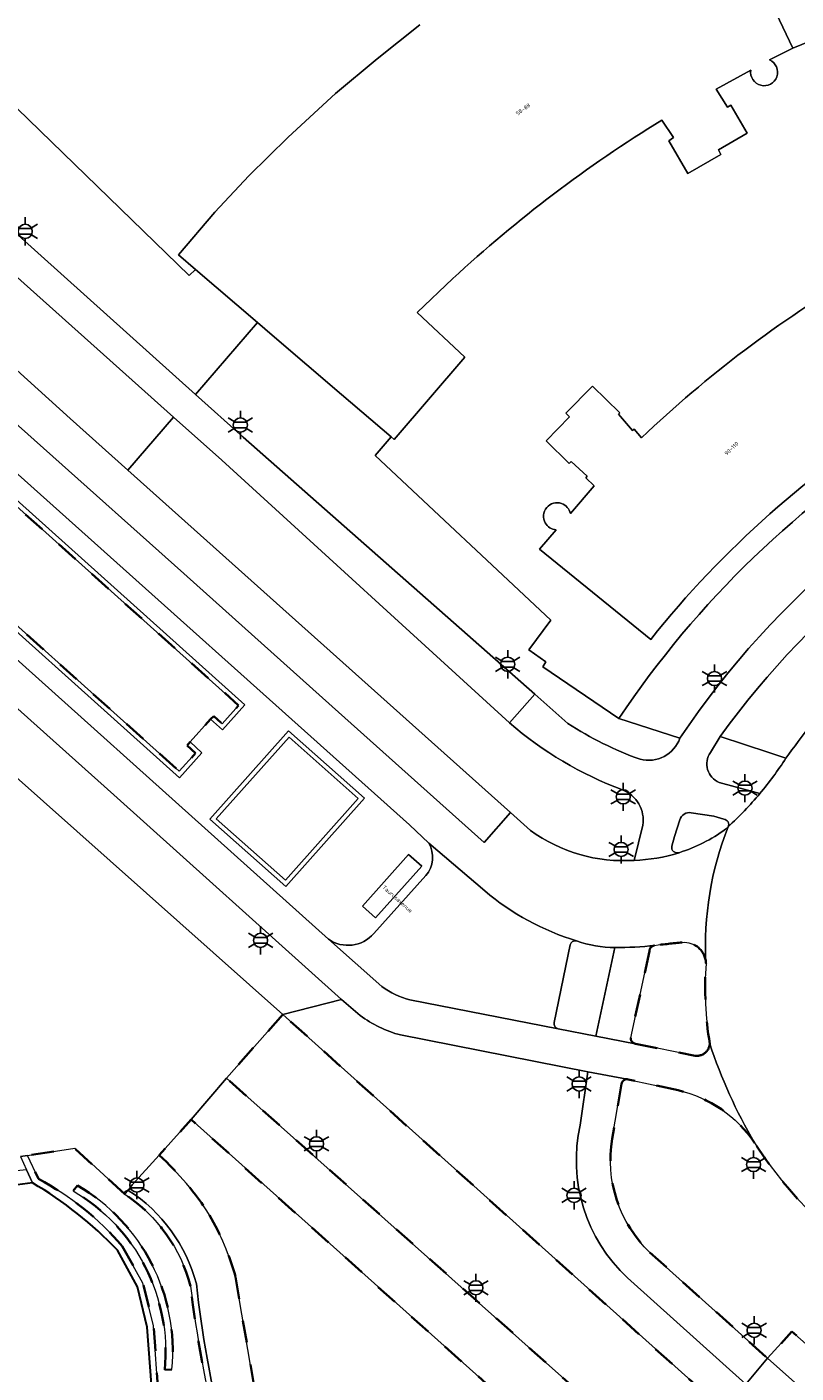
# Model space of a CAD drawing. Extents: x 105780 to 185197, y 477999 to 525027.
# Tile 275 of 562: x 108071 to 108140, y 478370 to 478490. Entities that reach past the tile are written whole.
import ezdxf
from ezdxf.enums import TextEntityAlignment as Align

# ---------------------------------------------------------------- set-up
doc = ezdxf.new("R2010")
doc.units = 0
doc.linetypes.add('XX-HIDDEN', pattern=[4, 2, -2])
for name, color, linetype, lineweight in [('B-GV-GR-HAAG_01-G', 252, 'GR-HAAG1', 13), ('B-GV-GR-MATERIAALGRENS-G', 252, 'XX-HIDDEN', 35), ('B-RO-IE-MEUBILAIR_WEGMEUBILAIR-S', 252, 'Continuous', 25), ('B-RO-IE-TERREINAFSCHEIDING_KUNSTMATIG_SCHUTTING-G', 252, 'IE-TERREINAFSCHEIDING-KUNSTMATIG-DICHT', 18), ('B-WE-GW-WATERGANG_SLOOT_INSTEEK-G', 252, 'Continuous', 30), ('B-XX-KG-KADASTRAAL_BEBOUWING-G', 252, 'Continuous', 20), ('B1-WE-OG-BEBOUWING-T18', 7, 'Continuous', 18), ('B1-WE-OG-TERREIN_ERF-GV', 252, 'Continuous', 18), ('B1-WE-OG-TOPOGRAFIE-T18', 10, 'Continuous', 18), ('B1-WE-VH-VERHARDING_ASFALT-GV', 252, 'Continuous', 18), ('B1-WE-VH-VERHARDING_BEDRIJFSVLOERPLAAT-GV', 252, 'Continuous', 18), ('B1-WE-VH-VERHARDING_BETONSTRAATSTEEN-GV', 252, 'Continuous', 18), ('B1-WE-VH-VERHARDING_HALFVERHARDING_GRIND-GV', 252, 'Continuous', 18), ('B1-WE-VH-VERHARDING_OPEN-GV', 252, 'Continuous', 18), ('B1-WE-VH-VERHARDING_STRAATBAKSTEEN-GV', 252, 'Continuous', 18), ('B1-WE-VH-VERHARDING_TEGEL-GV', 252, 'Continuous', 18)]:
    doc.layers.add(name, color=color, linetype=linetype, lineweight=lineweight)
doc.styles.add('NLCS-ISO', font='NLCS-ISO.ttf')
doc.styles.add('NLCS-ISO-M200-T18', font='NLCS-ISO.ttf', dxfattribs={"height": 0.36})
doc.linetypes.add('GR-HAAG1', pattern='A,6,[176,NLCS.shx,S=0.125,R=0,X=0,Y=0],-2', length=8)
doc.linetypes.add('IE-TERREINAFSCHEIDING-KUNSTMATIG-DICHT', pattern='A,8,-1,[82,NLCS.SHX,S=0.75,R=90,X=0,Y=0],-1', length=10)

# ---------------------------------------------------------------- blocks, each defined once
blk = doc.blocks.new('B-SIE-WEG_LICHTMAST-SO')
at = {"ltscale": 0.1}
for p, q in [((0, 1.27), (0, 2.53)), ((-1.1, 0.63), (-2.19, 1.27)), ((1.1, 0.63), (2.19, 1.27)), ((-1.1, -0.63), (-2.19, -1.27)), ((0, -1.27), (0, -2.53)), ((1.1, -0.63), (2.19, -1.27))]:
    blk.add_line(p, q, dxfattribs=at)
at = {"flags": 128}
for points in [[(-1.16, 0.5), (1.16, 0.5)], [(-1.16, -0.5), (1.16, -0.5)]]:
    blk.add_lwpolyline(points, dxfattribs=at)
at = {"ltscale": 0.1}
blk.add_circle((0, 0), 1.27, dxfattribs=at)
at = {"style": 'NLCS-ISO'}
blk.add_attdef('TYPE', text='', height=1.8, dxfattribs=at).set_placement((0, 2.53), align=Align.BOTTOM_CENTER)

msp = doc.modelspace()

# ---------------------------------------------------------------- linework, layer by layer
at = {"layer": 'B-GV-GR-HAAG_01-G', "flags": 128}
for points in [[(108166.53, 478452.981, 0.1425056), (108132.898, 478426.678)], [(108138.788, 478424.728, -0.0185247), (108143.32, 478430.56)]]:
    msp.add_lwpolyline(points, format="xyb", dxfattribs=at)
msp.add_lwpolyline([(108132.898, 478426.678), (108137.248, 478425.226), (108138.788, 478424.728)], dxfattribs=at)
at = {"layer": 'B-GV-GR-MATERIAALGRENS-G', "flags": 128}
msp.add_lwpolyline([(108061.779, 478443.832), (108084.386, 478423.555), (108085.854, 478425.185), (108085.102, 478425.874), (108085.354, 478426.197), (108087.198, 478428.219), (108087.486, 478428.487), (108088.228, 478427.823), (108089.709, 478429.469), (108067.127, 478449.718)], close=True, dxfattribs=at)
for points in [[(108126.547, 478407.421), (108124.87, 478399.642)], [(108131.621, 478406.31), (108131.618, 478406.369)], [(108093.671, 478401.722), (108088.614, 478396.027), (108138.878, 478351.235)], [(108146.703, 478351.544), (108148.004, 478352.932), (108093.671, 478401.722)], [(108125.275, 478399.102), (108125.297, 478399.099), (108130.658, 478398.021)], [(108124.056, 478395.514), (108123.209, 478390.579)], [(108129.137, 478394.921), (108124.643, 478395.902), (108124.564, 478395.917)], [(108113.67, 478363.985), (108115.431, 478364.572), (108115.552, 478364.296), (108116.367, 478364.623), (108085.439, 478392.292), (108082.591, 478389.096)], [(108079.506, 478385.603), (108075.011, 478389.716), (108070.777, 478389.07), (108071.753, 478386.966)], [(108074.868, 478385.894), (108075.259, 478386.377)], [(108079.262, 478380.942), (108081.127, 478377.625), (108082.086, 478373.825), (108082.83, 478363.051), (108085.172, 478354.861), (108088.27, 478348.175), (108088.822, 478348.401), (108089.906, 478345.697), (108092.922, 478340.605)], [(108126.583, 478380.379), (108137.147, 478370.879), (108139.316, 478373.282), (108154.418, 478359.899), (108159.524, 478365.716)], [(108089.433, 478378.193), (108091.099, 478368.309), (108092.233, 478363.449), (108093.377, 478359.098), (108095.103, 478354.943)], [(108083.729, 478369.876), (108083.084, 478369.831)]]:
    msp.add_lwpolyline(points, dxfattribs=at)
for points in [[(108127.013, 478407.928, 0.3669046), (108126.547, 478407.421)], [(108129.497, 478408.2, 0.0040652), (108127.013, 478407.928)], [(108131.618, 478406.369, 0.4161015), (108129.497, 478408.2)], [(108131.961, 478399.097, -0.0587894), (108131.621, 478406.31)], [(108124.87, 478399.642, 0.3757037), (108125.275, 478399.102)], [(108130.658, 478398.021, 0.4249896), (108131.961, 478399.097)], [(108124.564, 478395.917, 0.4029416), (108124.056, 478395.514)], [(108135.971, 478390.22, 0.1889044), (108129.137, 478394.921)], [(108123.209, 478390.579, 0.248602), (108126.583, 478380.379)], [(108156.733, 478375.011, -0.189625), (108135.971, 478390.22)], [(108082.591, 478389.096, -0.0654606), (108087.105, 478383.725)], [(108071.753, 478386.966, -0.0952611), (108079.262, 478380.942)], [(108083.084, 478369.831, 0.2932179), (108074.868, 478385.894)], [(108075.259, 478386.377, -0.2927034), (108083.729, 478369.876)], [(108085.399, 478377.343, 0.1839147), (108079.506, 478385.603)], [(108087.105, 478383.725, -0.060033), (108089.433, 478378.193)], [(108091.839, 478351.237, -0.0619858), (108085.399, 478377.343)]]:
    msp.add_lwpolyline(points, format="xyb", dxfattribs=at)
at = {"layer": 'B-RO-IE-TERREINAFSCHEIDING_KUNSTMATIG_SCHUTTING-G', "flags": 128}
for points in [[(108071.753, 478386.966), (108070.777, 478389.07), (108070.134, 478388.972), (108070.673, 478387.788), (108071.209, 478386.608)], [(108075.259, 478386.377), (108074.868, 478385.894)], [(108079.815, 478385.946), (108079.506, 478385.603)], [(108078.836, 478380.565), (108080.627, 478377.294), (108081.505, 478373.678), (108082.3, 478362.99), (108082.83, 478363.051), (108082.086, 478373.825), (108081.127, 478377.625), (108079.262, 478380.942)], [(108083.084, 478369.831), (108083.729, 478369.876)]]:
    msp.add_lwpolyline(points, dxfattribs=at)
for points in [[(108079.262, 478380.942, 0.0952611), (108071.753, 478386.966)], [(108071.209, 478386.608, -0.0730096), (108078.836, 478380.565)], [(108074.868, 478385.894, -0.2932179), (108083.084, 478369.831)], [(108083.729, 478369.876, 0.2927034), (108075.259, 478386.377)], [(108079.506, 478385.603, -0.1839147), (108085.399, 478377.343)], [(108085.917, 478377.56, 0.187889), (108079.815, 478385.946)], [(108085.399, 478377.343, 0.0619858), (108091.839, 478351.237)], [(108092.35, 478351.5, -0.0663397), (108085.917, 478377.56)]]:
    msp.add_lwpolyline(points, format="xyb", dxfattribs=at)
at = {"layer": 'B-WE-GW-WATERGANG_SLOOT_INSTEEK-G', "flags": 128}
for points in [[(108071.209, 478386.608), (108067.16, 478386.067), (108059.783, 478385.943), (108054.106, 478386.374)], [(108092.45, 478340.202), (108089.39, 478345.393), (108088.27, 478348.175), (108085.172, 478354.861), (108082.83, 478363.051), (108082.3, 478362.99), (108081.505, 478373.678), (108080.627, 478377.294), (108078.836, 478380.565)]]:
    msp.add_lwpolyline(points, dxfattribs=at)
msp.add_lwpolyline([(108078.836, 478380.565, 0.0730096), (108071.209, 478386.608)], format="xyb", dxfattribs=at)
at = {"layer": 'B-XX-KG-KADASTRAAL_BEBOUWING-G', "flags": 128}
for points in [[(108137.316, 478487.385), (108139.406, 478488.459), (108136.41, 478494.76)], [(108105.952, 478490.524), (108102.117, 478487.502), (108098.409, 478484.387), (108094.164, 478480.469), (108090.625, 478476.981), (108087.57, 478473.742), (108084.304, 478469.903), (108085.846, 478468.582), (108091.406, 478463.814), (108092.706, 478462.7), (108098.934, 478457.365), (108103.38, 478453.56), (108103.649, 478453.329), (108109.982, 478460.706), (108105.731, 478464.715), (108108.908, 478467.765)], [(108127.666, 478481.993), (108128.7, 478480.439), (108128.28, 478480.138), (108129.979, 478477.185), (108132.938, 478478.89), (108132.733, 478479.332), (108135.321, 478480.825), (108133.857, 478483.341), (108133.545, 478483.16), (108132.545, 478484.779), (108135.643, 478486.484)], [(108125.851, 478453.487), (108125.173, 478454.262), (108125.037, 478454.144), (108123.76, 478455.604), (108123.896, 478455.723), (108121.431, 478458.119), (108119.054, 478455.682), (108119.39, 478455.354), (108117.284, 478453.216), (108119.352, 478451.174), (108119.542, 478451.367), (108120.966, 478450.039), (108120.835, 478449.887), (108121.585, 478449.165), (108119.462, 478446.679)], [(108118.18, 478445.225), (108116.695, 478443.492), (108126.662, 478435.384)]]:
    msp.add_lwpolyline(points, dxfattribs=at)
for points in [[(108135.643, 478486.484, 2.0529655), (108137.316, 478487.385)], [(108108.908, 478467.765, -0.0486256), (108127.666, 478481.993)], [(108145.164, 478468.092, 0.0571996), (108125.851, 478453.487)], [(108126.662, 478435.384, -0.0865132), (108149.8, 478455.903)], [(108118.668, 478447.587, 0.6905731), (108117.211, 478445.841)], [(108119.462, 478446.679, 0.2643893), (108118.668, 478447.587)], [(108117.211, 478445.841, 0.2517534), (108118.18, 478445.225)]]:
    msp.add_lwpolyline(points, format="xyb", dxfattribs=at)
at = {"layer": 'B1-WE-OG-TERREIN_ERF-GV', "flags": 128}
msp.add_lwpolyline([(108145.027, 478494.435), (108144.842, 478494.877), (108142.41, 478500.868), (108142.178, 478500.774), (108143.388, 478497.794), (108136.41, 478494.76), (108139.406, 478488.459), (108146.299, 478491.269)], close=True, dxfattribs=at)
for points in [[(108146.299, 478491.269), (108139.406, 478488.459), (108137.316, 478487.385)], [(108065.694, 478487.025), (108085.26, 478468.04), (108085.846, 478468.582), (108084.304, 478469.903), (108087.57, 478473.742), (108090.625, 478476.981), (108094.164, 478480.469), (108098.409, 478484.387), (108102.117, 478487.502), (108105.952, 478490.524)], [(108135.643, 478486.484), (108132.545, 478484.779), (108133.545, 478483.16), (108133.857, 478483.341), (108135.321, 478480.825), (108132.733, 478479.332), (108132.938, 478478.89), (108129.979, 478477.185), (108128.28, 478480.138), (108128.7, 478480.439), (108127.666, 478481.993)], [(108108.908, 478467.765), (108105.731, 478464.715), (108109.982, 478460.706), (108103.649, 478453.329), (108103.38, 478453.56), (108101.948, 478451.887), (108117.7, 478437.128), (108115.72, 478434.437), (108117.246, 478433.377), (108116.985, 478432.931), (108123.803, 478428.278)], [(108119.462, 478446.679), (108121.585, 478449.165), (108120.835, 478449.887), (108120.966, 478450.039), (108119.542, 478451.367), (108119.352, 478451.174), (108117.284, 478453.216), (108119.39, 478455.354), (108119.054, 478455.682), (108121.431, 478458.119), (108123.896, 478455.723), (108123.76, 478455.604), (108125.037, 478454.144), (108125.173, 478454.262), (108125.851, 478453.487)], [(108126.662, 478435.384), (108116.695, 478443.492), (108118.18, 478445.225)], [(108054.106, 478386.374), (108059.783, 478385.943), (108067.16, 478386.067), (108071.209, 478386.608), (108070.673, 478387.788), (108067.11, 478387.435), (108059.826, 478387.256), (108052.536, 478387.921), (108045.316, 478389.823), (108039.258, 478394.45), (108036.701, 478401.766), (108038.414, 478409.134), (108041.627, 478416.004), (108041.391, 478416.127), (108045.233, 478422.194), (108047.609, 478425.449)], [(108070.134, 478388.972), (108070.777, 478389.07), (108075.011, 478389.716), (108079.506, 478385.603), (108079.815, 478385.946), (108080.154, 478386.45), (108082.591, 478389.096), (108085.439, 478392.292), (108088.614, 478396.027), (108093.671, 478401.722), (108065.927, 478426.41)]]:
    msp.add_lwpolyline(points, dxfattribs=at)
at = {"layer": 'B1-WE-OG-TERREIN_ERF-GV'}
for points in [[(108137.316, 478487.385, -2.0529655), (108135.643, 478486.484)], [(108127.666, 478481.993, 0.0486256), (108108.908, 478467.765)], [(108125.851, 478453.487, -0.0571996), (108145.164, 478468.092)], [(108149.8, 478455.903, 0.0865132), (108126.662, 478435.384)], [(108123.803, 478428.278, -0.107526), (108150.769, 478454.304)], [(108117.211, 478445.841, -0.6905731), (108118.668, 478447.587)], [(108118.668, 478447.587, -0.2643893), (108119.462, 478446.679)], [(108118.18, 478445.225, -0.2517534), (108117.211, 478445.841)]]:
    msp.add_lwpolyline(points, format="xyb", dxfattribs=at)
at = {"layer": 'B1-WE-VH-VERHARDING_ASFALT-GV', "flags": 128}
for points in [[(108039.685, 478467.988), (108039.853, 478468.465), (108041.266, 478469.457), (108041.164, 478469.568), (108039.475, 478471.416), (108034.969, 478467.42), (108034.603, 478467.094), (108050.457, 478446.7), (108051.697, 478445.352), (108055.142, 478442.232), (108057.875, 478439.776), (108057.782, 478439.675), (108061.294, 478436.858), (108078.509, 478421.446), (108098.934, 478403.069), (108100.615, 478401.636)], [(108084.785, 478441.291), (108072.205, 478452.542), (108067.704, 478456.567), (108044.954, 478465.981), (108045.153, 478466.275), (108042.861, 478467.997), (108041.266, 478469.457), (108039.853, 478468.465), (108039.685, 478467.988)], [(108102.556, 478404.243), (108097.765, 478408.481), (108059.507, 478442.82), (108054.29, 478447.47), (108052.246, 478449.71), (108043.596, 478460.798)], [(108069.372, 478450.704), (108105.043, 478418.76), (108106.763, 478417.108), (108111.774, 478412.809)], [(108115.881, 478418.238), (108114.092, 478419.84), (108111.721, 478417.155), (108098.098, 478429.372), (108084.785, 478441.291)], [(108111.774, 478412.809), (108106.763, 478417.108)], [(108106.505, 478414.19), (108101.824, 478408.988)], [(108097.765, 478408.481), (108102.556, 478404.243)], [(108118.019, 478401.015), (108119.434, 478407.973)], [(108131.618, 478406.369), (108131.621, 478406.31)], [(108130.658, 478398.021), (108125.297, 478399.099), (108125.275, 478399.102), (108121.737, 478399.77), (108118.352, 478400.438), (108105.056, 478403.032)], [(108105.056, 478403.032), (108118.352, 478400.438)], [(108104.214, 478399.893), (108121.028, 478396.574), (108124.564, 478395.917), (108124.643, 478395.902), (108129.137, 478394.921)]]:
    msp.add_lwpolyline(points, dxfattribs=at)
at = {"layer": 'B1-WE-VH-VERHARDING_ASFALT-GV'}
for points in [[(108143.32, 478430.56, 0.0185247), (108138.788, 478424.728)], [(108138.788, 478424.728, -0.0302949), (108136.45, 478421.555)], [(108136.45, 478421.555, -0.0318683), (108133.605, 478418.564)], [(108125.171, 478415.559, -0.1745043), (108115.881, 478418.238)], [(108133.377, 478418.355, -0.079724), (108129.213, 478416.247)], [(108133.605, 478418.564, 0.1081966), (108131.618, 478406.369)], [(108131.618, 478406.369, -0.1081966), (108133.605, 478418.564)], [(108133.605, 478418.564, -0.0067528), (108133.377, 478418.355)], [(108106.763, 478417.108, -0.3152441), (108106.505, 478414.19)], [(108129.213, 478416.247, -0.070811), (108125.171, 478415.559)], [(108111.774, 478412.809, 0.1009862), (108120.02, 478408.336)], [(108120.02, 478408.336, -0.1009862), (108111.774, 478412.809)], [(108101.824, 478408.988, -0.3811213), (108097.765, 478408.481)], [(108119.434, 478407.973, -0.403818), (108120.02, 478408.336)], [(108120.02, 478408.336, 0.086807), (108123.453, 478407.726)], [(108123.453, 478407.726, 0.0258551), (108127.013, 478407.928)], [(108127.013, 478407.928, -0.0040652), (108129.497, 478408.2)], [(108129.497, 478408.2, -0.4161015), (108131.618, 478406.369)], [(108131.621, 478406.31, 0.0587894), (108131.961, 478399.097)], [(108105.056, 478403.032, -0.094674), (108102.556, 478404.243)], [(108102.556, 478404.243, 0.094674), (108105.056, 478403.032)], [(108100.615, 478401.636, 0.0947326), (108104.214, 478399.893)], [(108118.352, 478400.438, -0.3893086), (108118.019, 478401.015)], [(108131.961, 478399.097, -0.4249896), (108130.658, 478398.021)], [(108131.961, 478399.097, 0.0524569), (108135.971, 478390.22)], [(108135.971, 478390.22, -0.0524569), (108131.961, 478399.097)], [(108129.137, 478394.921, -0.1889044), (108135.971, 478390.22)], [(108135.971, 478390.22, 0.189625), (108156.733, 478375.011)]]:
    msp.add_lwpolyline(points, format="xyb", dxfattribs=at)
at = {"layer": 'B1-WE-VH-VERHARDING_BEDRIJFSVLOERPLAAT-GV', "flags": 128}
for points in [[(108079.781, 478450.574), (108074.613, 478455.204), (108069.814, 478459.552), (108051.302, 478467.249), (108045.153, 478466.275), (108044.954, 478465.981), (108067.704, 478456.567), (108072.205, 478452.542), (108084.785, 478441.291), (108098.098, 478429.372), (108111.721, 478417.155), (108114.092, 478419.84)], [(108084.413, 478422.976), (108086.413, 478425.216), (108085.354, 478426.197), (108085.102, 478425.874), (108085.854, 478425.185), (108084.386, 478423.555), (108061.779, 478443.832), (108067.127, 478449.718), (108089.709, 478429.469), (108088.228, 478427.823), (108087.486, 478428.487), (108087.198, 478428.219), (108088.262, 478427.262), (108090.275, 478429.503), (108067.095, 478450.296), (108061.196, 478443.793)], [(108100.999, 478421.127), (108094.194, 478427.189), (108087.136, 478419.266), (108093.941, 478413.204)], [(108100.434, 478421.095), (108093.908, 478413.769), (108087.701, 478419.299), (108094.227, 478426.624)]]:
    msp.add_lwpolyline(points, close=True, dxfattribs=at)
at = {"layer": 'B1-WE-VH-VERHARDING_BETONSTRAATSTEEN-GV'}
for points in [[(108129.284, 478426.525, -0.1481426), (108164.475, 478455.434)], [(108150.769, 478454.304, 0.107526), (108123.803, 478428.278)]]:
    msp.add_lwpolyline(points, format="xyb", dxfattribs=at)
at = {"layer": 'B1-WE-VH-VERHARDING_BETONSTRAATSTEEN-GV', "flags": 128}
msp.add_lwpolyline([(108123.803, 478428.278), (108129.284, 478426.525)], dxfattribs=at)
msp.add_lwpolyline([(108100.434, 478421.095), (108094.227, 478426.624), (108087.701, 478419.299), (108093.908, 478413.769)], close=True, dxfattribs=at)
at = {"layer": 'B1-WE-VH-VERHARDING_HALFVERHARDING_GRIND-GV', "flags": 128}
for points in [[(108082.591, 478389.096), (108080.154, 478386.45), (108079.815, 478385.946)], [(108091.099, 478368.309), (108089.433, 478378.193)]]:
    msp.add_lwpolyline(points, dxfattribs=at)
at = {"layer": 'B1-WE-VH-VERHARDING_HALFVERHARDING_GRIND-GV'}
for points in [[(108087.105, 478383.725, 0.0654606), (108082.591, 478389.096)], [(108079.815, 478385.946, -0.187889), (108085.917, 478377.56)], [(108089.433, 478378.193, 0.060033), (108087.105, 478383.725)], [(108085.917, 478377.56, 0.0663397), (108092.35, 478351.5)]]:
    msp.add_lwpolyline(points, format="xyb", dxfattribs=at)
at = {"layer": 'B1-WE-VH-VERHARDING_OPEN-GV', "flags": 128}
msp.add_lwpolyline([(108100.819, 478411.453), (108101.996, 478410.403), (108106.131, 478415.037), (108104.954, 478416.087)], close=True, dxfattribs=at)
at = {"layer": 'B1-WE-VH-VERHARDING_STRAATBAKSTEEN-GV', "flags": 128}
for points in [[(108069.937, 478471.651), (108085.827, 478457.372), (108091.406, 478463.814), (108085.846, 478468.582), (108085.26, 478468.04), (108065.694, 478487.025)], [(108056.595, 478434.893), (108058.04, 478433.337), (108058.245, 478433.611), (108064.673, 478427.852), (108064.506, 478427.666), (108065.927, 478426.41), (108093.671, 478401.722), (108098.934, 478403.069), (108078.509, 478421.446), (108061.294, 478436.858), (108057.782, 478439.675), (108052.154, 478444.19), (108042.836, 478451.66), (108039.613, 478455.81), (108032.312, 478465.215), (108020.32, 478485.342)], [(108069.814, 478459.552), (108074.613, 478455.204), (108079.781, 478450.574), (108083.878, 478455.323), (108068.46, 478469.122)]]:
    msp.add_lwpolyline(points, dxfattribs=at)
for points in [[(108137.147, 478370.879), (108158.08, 478352.209), (108163.56, 478347.288), (108169.593, 478341.867), (108171.726, 478344.297), (108170.37, 478345.509), (108169.468, 478346.315), (108167.666, 478347.92), (108165.976, 478349.425), (108164.499, 478350.784), (108162.959, 478352.18), (108159.22, 478355.513), (108154.418, 478359.899), (108139.316, 478373.282)], [(108137.147, 478370.879), (108135.203, 478368.55), (108154.949, 478350.798), (108157.277, 478348.745), (108159.87, 478346.458), (108161.779, 478344.775), (108167.601, 478339.575), (108169.593, 478341.867), (108163.56, 478347.288), (108158.08, 478352.209)]]:
    msp.add_lwpolyline(points, close=True, dxfattribs=at)
at = {"layer": 'B1-WE-VH-VERHARDING_TEGEL-GV', "flags": 128}
for points in [[(108068.46, 478469.122), (108083.878, 478455.323), (108088.196, 478451.458), (108113.986, 478427.897), (108116.263, 478430.472), (108090.103, 478453.53), (108085.827, 478457.372), (108069.937, 478471.651)], [(108098.934, 478457.365), (108092.706, 478462.7), (108091.406, 478463.814), (108085.827, 478457.372), (108090.103, 478453.53), (108116.263, 478430.472), (108119.24, 478427.848)], [(108129.284, 478426.525), (108123.803, 478428.278), (108116.985, 478432.931), (108117.246, 478433.377), (108115.72, 478434.437), (108117.7, 478437.128), (108101.948, 478451.887), (108103.38, 478453.56), (108098.934, 478457.365)], [(108083.878, 478455.323), (108079.781, 478450.574), (108114.092, 478419.84), (108115.881, 478418.238)], [(108113.986, 478427.897), (108088.196, 478451.458), (108083.878, 478455.323)], [(108106.763, 478417.108), (108105.043, 478418.76), (108069.372, 478450.704)], [(108059.507, 478442.82), (108097.765, 478408.481)], [(108119.24, 478427.848), (108116.263, 478430.472), (108113.986, 478427.897)], [(108138.788, 478424.728), (108137.248, 478425.226), (108132.898, 478426.678), (108132.016, 478425.24)], [(108132.016, 478425.24), (108132.898, 478426.678)], [(108132.81, 478422.553), (108136.45, 478421.555)], [(108136.45, 478421.555), (108132.81, 478422.553)], [(108133.223, 478419.249), (108132.32, 478419.527), (108130.297, 478419.836)], [(108130.297, 478419.836), (108132.32, 478419.527), (108133.223, 478419.249)], [(108125.171, 478415.559), (108125.958, 478418.703)], [(108125.958, 478418.703), (108125.171, 478415.559)], [(108129.288, 478419.183), (108128.793, 478417.697), (108128.55, 478416.841)], [(108128.55, 478416.841), (108128.793, 478417.697), (108129.288, 478419.183)], [(108101.824, 478408.988), (108106.505, 478414.19)], [(108119.434, 478407.973), (108118.019, 478401.015)], [(108118.352, 478400.438), (108121.737, 478399.77), (108123.453, 478407.726)], [(108123.453, 478407.726), (108121.737, 478399.77), (108125.275, 478399.102)], [(108124.87, 478399.642), (108126.547, 478407.421)], [(108100.615, 478401.636), (108098.934, 478403.069), (108093.671, 478401.722), (108148.004, 478352.932), (108152.908, 478348.542), (108154.949, 478350.798), (108135.203, 478368.55), (108124.593, 478378.089)], [(108121.028, 478396.574), (108104.214, 478399.893)], [(108120.342, 478391.808), (108121.028, 478396.574)], [(108124.564, 478395.917), (108121.028, 478396.574), (108120.342, 478391.808)], [(108088.614, 478396.027), (108085.439, 478392.292), (108116.367, 478364.623), (108123.72, 478358.109), (108137.46, 478345.794)], [(108138.878, 478351.235), (108088.614, 478396.027)], [(108123.209, 478390.579), (108124.056, 478395.514)], [(108124.593, 478378.089), (108135.203, 478368.55), (108137.147, 478370.879), (108126.583, 478380.379)]]:
    msp.add_lwpolyline(points, dxfattribs=at)
at = {"layer": 'B1-WE-VH-VERHARDING_TEGEL-GV'}
for points in [[(108164.475, 478455.434, 0.1481426), (108129.284, 478426.525)], [(108132.898, 478426.678, -0.1425056), (108166.53, 478452.981)], [(108124.123, 478421.885, -0.087761), (108113.986, 478427.897)], [(108113.986, 478427.897, 0.087761), (108124.123, 478421.885)], [(108119.24, 478427.848, 0.0589947), (108125.702, 478424.635)], [(108125.702, 478424.635, -0.0589947), (108119.24, 478427.848)], [(108125.702, 478424.635, 0.3870146), (108129.284, 478426.525)], [(108129.284, 478426.525, -0.3870146), (108125.702, 478424.635)], [(108132.016, 478425.24, 0.4814392), (108132.81, 478422.553)], [(108132.81, 478422.553, -0.4814392), (108132.016, 478425.24)], [(108136.45, 478421.555, 0.0302949), (108138.788, 478424.728)], [(108125.958, 478418.703, 0.35176), (108124.123, 478421.885)], [(108124.123, 478421.885, -0.35176), (108125.958, 478418.703)], [(108133.605, 478418.564, 0.0318683), (108136.45, 478421.555)], [(108130.297, 478419.836, 0.3925876), (108129.288, 478419.183)], [(108129.288, 478419.183, -0.3925876), (108130.297, 478419.836)], [(108115.881, 478418.238, 0.1745043), (108125.171, 478415.559)], [(108129.213, 478416.247, 0.079724), (108133.377, 478418.355)], [(108133.605, 478418.564, 0.5462547), (108133.223, 478419.249)], [(108133.223, 478419.249, -0.5462547), (108133.605, 478418.564)], [(108133.377, 478418.355, 0.0067528), (108133.605, 478418.564)], [(108106.505, 478414.19, 0.3152441), (108106.763, 478417.108)], [(108125.171, 478415.559, 0.070811), (108129.213, 478416.247)], [(108128.55, 478416.841, 0.5672175), (108129.213, 478416.247)], [(108129.213, 478416.247, -0.5672175), (108128.55, 478416.841)], [(108097.765, 478408.481, 0.3811213), (108101.824, 478408.988)], [(108120.02, 478408.336, 0.403818), (108119.434, 478407.973)], [(108123.453, 478407.726, -0.086807), (108120.02, 478408.336)], [(108127.013, 478407.928, -0.0258551), (108123.453, 478407.726)], [(108126.547, 478407.421, -0.3669046), (108127.013, 478407.928)], [(108104.214, 478399.893, -0.0947326), (108100.615, 478401.636)], [(108118.019, 478401.015, 0.3893086), (108118.352, 478400.438)], [(108125.275, 478399.102, -0.3757037), (108124.87, 478399.642)], [(108124.056, 478395.514, -0.4029416), (108124.564, 478395.917)], [(108124.593, 478378.089, -0.2670014), (108120.342, 478391.808)], [(108120.342, 478391.808, 0.2670014), (108124.593, 478378.089)], [(108126.583, 478380.379, -0.248602), (108123.209, 478390.579)]]:
    msp.add_lwpolyline(points, format="xyb", dxfattribs=at)
at = {"layer": 'B1-WE-VH-VERHARDING_TEGEL-GV', "flags": 128}
for points in [[(108085.354, 478426.197), (108086.413, 478425.216), (108084.413, 478422.976), (108061.196, 478443.793), (108067.095, 478450.296), (108090.275, 478429.503), (108088.262, 478427.262), (108087.198, 478428.219)], [(108100.999, 478421.127), (108093.941, 478413.204), (108087.136, 478419.266), (108094.194, 478427.189)], [(108100.819, 478411.453), (108104.954, 478416.087), (108106.131, 478415.037), (108101.996, 478410.403)]]:
    msp.add_lwpolyline(points, close=True, dxfattribs=at)

# ---------------------------------------------------------------- block references
at = {"layer": 'B-RO-IE-MEUBILAIR_WEGMEUBILAIR-S', "xscale": 0.5, "yscale": 0.5, "zscale": 0.5}
for p in [(108070.573, 478472.003), (108089.866, 478454.622), (108113.835, 478433.152), (108132.382, 478431.876), (108135.112, 478422.043), (108124.196, 478421.258), (108124.01, 478416.537), (108091.676, 478408.38), (108120.24, 478395.49), (108096.691, 478390.121), (108135.884, 478388.258), (108080.579, 478386.424), (108119.79, 478385.494), (108110.987, 478377.2), (108135.936, 478373.388)]:
    msp.add_blockref('B-SIE-WEG_LICHTMAST-SO', p, dxfattribs=at)

# ---------------------------------------------------------------- texts
at = {"layer": 'B1-WE-OG-BEBOUWING-T18', "style": 'NLCS-ISO-M200-T18'}
for s, rotation, p in [('58-88', 35.8, (108115.221, 478482.965)), ('90-110', 44, (108133.903, 478452.515))]:
    msp.add_text(s, height=0.36, rotation=rotation, dxfattribs=at).set_placement(p, align=Align.MIDDLE)
at = {"layer": 'B1-WE-OG-TOPOGRAFIE-T18', "style": 'NLCS-ISO-M200-T18'}
msp.add_text('Taurusavenue', height=0.36, rotation=318.4, dxfattribs=at).set_placement((108103.954, 478412.098), align=Align.MIDDLE)

doc.saveas('drawing.dxf')
